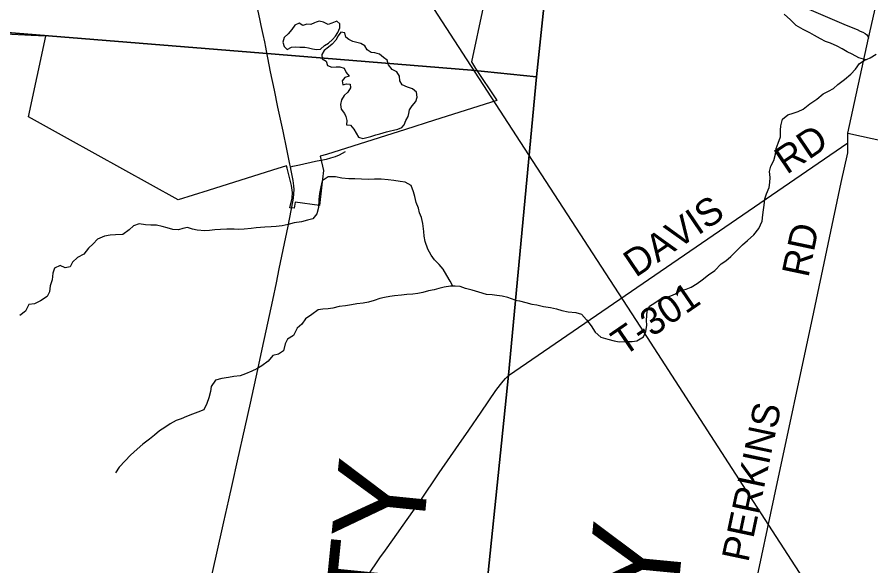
# Model space of a CAD drawing. Extents: x 0 to 34, y 0 to 22.
# Drawn here: x 2.553 to 3.441, y 17.618 to 18.188 of the extents above; entities that cross this region are included whole.
import ezdxf

# ---------------------------------------------------------------- set-up
doc = ezdxf.new("R2010")
doc.units = 0
for name, color, linetype in [('GM_X_City_Street', 7, 'Continuous'), ('GM_X_Corporation', 7, 'Continuous'), ('GM_X_County_Road', 7, 'Continuous'), ('GM_X_County_Road_Text', 7, 'Continuous'), ('GM_X_County_Text', 7, 'Continuous'), ('GM_X_Minor_Lake', 7, 'Continuous'), ('GM_X_Minor_River', 7, 'Continuous'), ('GM_X_Rail_Line', 7, 'Continuous'), ('GM_X_State_Route', 7, 'Continuous'), ('GM_X_Township_Road', 7, 'Continuous'), ('GM_X_Township_Road_Text', 7, 'Continuous')]:
    doc.layers.add(name, color=color, linetype=linetype)

msp = doc.modelspace()

# ---------------------------------------------------------------- linework, layer by layer
at = {"layer": 'GM_X_City_Street'}
msp.add_lwpolyline([(2.83712, 18.03299), (2.83974, 18.03359), (2.8464, 18.03512), (2.86306, 18.03871), (2.86884, 18.03985)], dxfattribs=at)
at = {"layer": 'GM_X_Corporation'}
for points in [[(2.84444, 15.57923), (2.89388, 16.10066), (2.90694, 16.23807), (2.9254, 16.40612), (2.98802, 17.06029), (3.03309, 17.51715), (3.06374, 17.81635), (3.09312, 18.12631), (3.11125, 18.30141), (3.1559, 18.76858), (3.1859, 19.03952), (3.22871, 19.50287), (3.24175, 19.64034), (3.25924, 19.82357), (3.29526, 20.15731), (3.35748, 20.79083), (3.36874, 20.9), (2.1, 20.9), (2.1, 14.1)], [(8.9, 20.9), (3.36874, 20.9), (3.35748, 20.79083), (3.29526, 20.15731), (3.25924, 19.82357), (3.24175, 19.64034), (3.22871, 19.50287), (3.1859, 19.03952), (3.1559, 18.76858), (3.11125, 18.30141), (3.09312, 18.12631), (3.06374, 17.81635), (3.03309, 17.51715), (2.98802, 17.06029), (2.9254, 16.40612), (2.90694, 16.23807), (2.89388, 16.10066), (2.84444, 15.57923)], [(3.04974, 18.25609), (3.02538, 18.14215), (3.02956, 18.13524), (3.05139, 18.10248), (3.05173, 18.10194), (3.045, 18.09979), (2.98684, 18.08138), (2.95684, 18.07185), (2.87474, 18.04577), (2.86789, 18.04388), (2.87152, 18.0291), (2.86949, 18.01127), (2.86741, 17.99289), (2.84219, 17.9963), (2.84086, 17.99001), (2.83662, 17.99044), (2.83876, 18.00033), (2.83937, 18.00608), (2.83836, 18.01365), (2.83363, 18.03163), (2.83316, 18.03387), (2.81855, 18.02934), (2.75163, 18.00838), (2.72049, 17.99859), (2.60516, 18.06224), (2.56474, 18.08487), (2.58269, 18.16855), (2.56751, 18.16937), (2.52646, 18.17161)]]:
    msp.add_lwpolyline(points, dxfattribs=at)
for points in [[(3.36874, 20.9), (2.1, 20.9), (2.1, 18.2085), (2.13113, 18.20548), (2.40932, 18.18308), (2.8083, 18.15094), (3.02521, 18.13347), (3.09312, 18.12631), (3.11125, 18.30141), (3.1559, 18.76858), (3.1859, 19.03952), (3.22871, 19.50287), (3.24175, 19.64034), (3.25924, 19.82357), (3.29526, 20.15731), (3.35748, 20.79083)], [(2.1, 18.2085), (2.1, 15.03648), (2.12001, 15.03535), (2.12058, 15.03531), (2.13937, 15.03437), (2.14359, 15.03416), (2.14799, 15.03391), (2.79096, 14.99744), (2.84444, 15.57923), (2.89388, 16.10066), (2.90694, 16.23807), (2.9254, 16.40612), (2.98802, 17.06029), (3.03309, 17.51715), (3.06374, 17.81635), (3.09312, 18.12631), (3.02521, 18.13347), (2.8083, 18.15094), (2.40932, 18.18308), (2.13113, 18.20548)]]:
    msp.add_lwpolyline(points, close=True, dxfattribs=at)
at = {"layer": 'GM_X_County_Road'}
for p, q in [((3.41665, 18.06785), (3.43803, 18.16659)), ((2.83789, 18.02907), (2.83712, 18.03299))]:
    msp.add_line(p, q, dxfattribs=at)
for points in [[(2.83712, 18.03299), (2.83659, 18.03579), (2.83332, 18.05133), (2.82951, 18.07001), (2.82409, 18.09494), (2.82045, 18.11254), (2.81648, 18.13174), (2.81212, 18.15353), (2.81139, 18.15715), (2.81032, 18.16266), (2.80876, 18.17031), (2.80679, 18.17988), (2.80528, 18.18655), (2.80151, 18.20425), (2.8003, 18.20934)], [(3.41665, 18.06785), (3.58268, 18.03151), (3.62758, 18.02144), (3.63378, 18.02025), (3.63906, 18.01962), (3.64418, 18.01971), (3.64984, 18.02022), (3.65444, 18.02132), (3.65987, 18.02327), (3.66385, 18.02516), (3.66808, 18.02773), (3.73965, 18.07427), (3.74638, 18.07773), (3.7538, 18.08075), (3.76172, 18.08238), (3.76789, 18.08289), (3.77424, 18.08276), (3.78103, 18.08182), (3.81449, 18.07414), (3.86744, 18.06192)], [(3.29029, 17.45495), (3.30635, 17.52976), (3.32046, 17.59663), (3.3402, 17.68924), (3.38122, 17.88198), (3.40978, 18.01666), (3.41659, 18.04746), (3.41683, 18.05768), (3.41665, 18.06785)], [(2.83962, 17.99651), (2.84028, 18.00044), (2.84077, 18.00479), (2.84095, 18.00947), (2.84071, 18.01322), (2.84033, 18.016), (2.83992, 18.01877), (2.83789, 18.02907)], [(2.75258, 17.59636), (2.75994, 17.62834), (2.76785, 17.66395), (2.77296, 17.68701), (2.77675, 17.70399), (2.78214, 17.72762), (2.78996, 17.76281), (2.79554, 17.78735), (2.80322, 17.82225), (2.80777, 17.84352), (2.8118, 17.86268), (2.81878, 17.89456), (2.82249, 17.9125), (2.82555, 17.9271), (2.82966, 17.94655), (2.83463, 17.97123), (2.83962, 17.99651)]]:
    msp.add_lwpolyline(points, dxfattribs=at)
at = {"layer": 'GM_X_Minor_Lake'}
for points in [[(2.86391, 18.18311), (2.86229, 18.18239), (2.85829, 18.18075), (2.85432, 18.18099), (2.85014, 18.17972), (2.8462, 18.18225), (2.84182, 18.18022), (2.83872, 18.17552), (2.83488, 18.17102), (2.83047, 18.16729), (2.82927, 18.16237), (2.83072, 18.1578), (2.8337, 18.15472), (2.83809, 18.15712), (2.84264, 18.15763), (2.84699, 18.15737)], [(2.84699, 18.15737), (2.85191, 18.15711), (2.85588, 18.15668), (2.86022, 18.15567), (2.86437, 18.15485), (2.86854, 18.15517), (2.87257, 18.1589), (2.87677, 18.1615), (2.88099, 18.16505), (2.88406, 18.16861), (2.88639, 18.17256), (2.88854, 18.17727), (2.8884, 18.18145), (2.88522, 18.18415), (2.88027, 18.18214), (2.87628, 18.18068), (2.87158, 18.18321), (2.86686, 18.18442), (2.86391, 18.18311)], [(2.9369, 18.0693), (2.94101, 18.07024), (2.94443, 18.07095), (2.9488, 18.07221), (2.95299, 18.07367), (2.95549, 18.07667), (2.95706, 18.08101), (2.95958, 18.08515), (2.96019, 18.08818), (2.96082, 18.09216), (2.96371, 18.09629), (2.96756, 18.10079), (2.96895, 18.10532), (2.96807, 18.11046), (2.96396, 18.11412), (2.95868, 18.11553), (2.95341, 18.11807), (2.951, 18.12209), (2.9505, 18.12703), (2.94773, 18.13144), (2.94284, 18.13417), (2.93893, 18.13897), (2.93767, 18.14373), (2.93374, 18.14644), (2.92962, 18.15011), (2.92491, 18.15151), (2.92112, 18.15156), (2.917, 18.15447), (2.9144, 18.15849), (2.91046, 18.16101), (2.90216, 18.16322), (2.89784, 18.16518), (2.89484, 18.16769), (2.89358, 18.17208), (2.88942, 18.17271), (2.88691, 18.16895), (2.88438, 18.16443), (2.88054, 18.1605), (2.87671, 18.15714), (2.87212, 18.15379), (2.86979, 18.14946), (2.87011, 18.14527), (2.87424, 18.14256), (2.87569, 18.13836)], [(2.87569, 18.13836), (2.88021, 18.13659), (2.88457, 18.13691), (2.88855, 18.13685), (2.89288, 18.13527), (2.89509, 18.13106), (2.89807, 18.12703), (2.8935, 18.12577), (2.89081, 18.1222), (2.8915, 18.11802), (2.89531, 18.1191), (2.89909, 18.11867), (2.89941, 18.11487), (2.89689, 18.11035), (2.89306, 18.10718), (2.89016, 18.10248), (2.88914, 18.09775), (2.88983, 18.09299), (2.89337, 18.08819), (2.89465, 18.08533), (2.89573, 18.08095), (2.89529, 18.0764), (2.89964, 18.07615), (2.90318, 18.07211), (2.90539, 18.0679), (2.9078, 18.06388), (2.91232, 18.06249), (2.91669, 18.06338), (2.92087, 18.06445), (2.926, 18.06628), (2.93018, 18.06736), (2.9369, 18.0693)]]:
    msp.add_lwpolyline(points, dxfattribs=at)
at = {"layer": 'GM_X_Minor_River'}
for points in [[(3.43558, 18.14424), (3.42831, 18.1461), (3.42136, 18.1498), (3.41611, 18.15252), (3.41066, 18.15563), (3.40559, 18.15816), (3.39864, 18.16148), (3.39356, 18.16325), (3.3883, 18.16597), (3.38192, 18.16947), (3.37704, 18.17219), (3.37028, 18.17569), (3.36315, 18.17977), (3.35698, 18.18554), (3.35063, 18.19169)], [(3.07071, 17.89445), (3.07545, 17.89379), (3.08185, 17.892), (3.08807, 17.8904), (3.09335, 17.88938), (3.10013, 17.88796), (3.10749, 17.88673), (3.11371, 17.88532), (3.11917, 17.88373), (3.12596, 17.88231), (3.1337, 17.88145), (3.13973, 17.87986), (3.14495, 17.8741), (3.14978, 17.86759), (3.15385, 17.86108), (3.16003, 17.85588), (3.16699, 17.85389), (3.17378, 17.85229), (3.17887, 17.85127), (3.18586, 17.85137), (3.19248, 17.85147), (3.1974, 17.85217), (3.20407, 17.85625), (3.20679, 17.8619), (3.20763, 17.86853), (3.2075, 17.87327), (3.20775, 17.87839), (3.20819, 17.88312), (3.21052, 17.88821), (3.21605, 17.89174), (3.22139, 17.89528), (3.22784, 17.89709), (3.23277, 17.89873), (3.23753, 17.90113), (3.24229, 17.90448), (3.24855, 17.90573), (3.25387, 17.90793), (3.25996, 17.91165), (3.26511, 17.91537), (3.27199, 17.92078), (3.27847, 17.92525), (3.28498, 17.93218), (3.28994, 17.93534), (3.29491, 17.93982), (3.30141, 17.94599), (3.30716, 17.9518), (3.31232, 17.95628), (3.31882, 17.96226), (3.3242, 17.96902), (3.3275, 17.97656), (3.32816, 17.98319), (3.32897, 17.98811), (3.32961, 17.99322), (3.33044, 17.99966), (3.33221, 18.00495), (3.33475, 18.01155), (3.33557, 18.01647), (3.33583, 18.02197), (3.33534, 18.02823), (3.33654, 18.03353), (3.33983, 18.03955), (3.34161, 18.04598), (3.34225, 18.05185), (3.34422, 18.05751), (3.34656, 18.06393), (3.34684, 18.07094), (3.3469, 18.07568), (3.34887, 18.08229), (3.35442, 18.08696), (3.35992, 18.08878), (3.36523, 18.09023), (3.37018, 18.09282), (3.37724, 18.09842), (3.38449, 18.10325), (3.39117, 18.10866), (3.39669, 18.11144), (3.40164, 18.11421), (3.40641, 18.11832), (3.41329, 18.12373), (3.41997, 18.12933), (3.42457, 18.13439), (3.4288, 18.14022), (3.43357, 18.14338), (3.44003, 18.14614), (3.44613, 18.14985)], [(3.00585, 17.90893), (3.00304, 17.9141), (2.99971, 17.92003), (2.99583, 17.92673), (2.99192, 17.93153), (2.98687, 17.93635), (2.98334, 17.94114), (2.97983, 17.94726), (2.9771, 17.95546), (2.97623, 17.96098), (2.97592, 17.96573), (2.9749, 17.97391), (2.97328, 17.98038), (2.97145, 17.98515), (2.9702, 17.99011), (2.96801, 17.99602), (2.96658, 18.00211), (2.96494, 18.00688), (2.96257, 18.01337), (2.95656, 18.01706), (2.95108, 18.01752), (2.94447, 18.01857), (2.93861, 18.01941), (2.93142, 18.02008), (2.92442, 18.01999), (2.91817, 18.01989), (2.91098, 18.02), (2.90417, 18.02048), (2.89773, 18.02057), (2.89055, 18.02105), (2.88413, 18.02247), (2.87637, 18.02259), (2.87007, 18.0185), (2.86865, 18.01207), (2.86742, 18.00525), (2.86677, 17.999), (2.86646, 17.99065), (2.86448, 17.98404), (2.86043, 17.97897), (2.85473, 17.97735), (2.84846, 17.97573), (2.84106, 17.9747), (2.8346, 17.97289), (2.82834, 17.97147), (2.82227, 17.97079), (2.81715, 17.97049), (2.81052, 17.9702), (2.80162, 17.96957), (2.79631, 17.96889), (2.78892, 17.96824), (2.78361, 17.96793), (2.7785, 17.9682), (2.77093, 17.96831), (2.76449, 17.96783), (2.75843, 17.96735), (2.75311, 17.96666), (2.74819, 17.96635), (2.74006, 17.96723), (2.73515, 17.96825), (2.73006, 17.96984), (2.72532, 17.96896), (2.72056, 17.96732), (2.71489, 17.96797), (2.70904, 17.96938), (2.70358, 17.97098), (2.69791, 17.9722), (2.69186, 17.97247), (2.68637, 17.97274), (2.67976, 17.97379), (2.67406, 17.97178), (2.66927, 17.96748), (2.66276, 17.96245), (2.65537, 17.96218), (2.64969, 17.96207), (2.64362, 17.96083), (2.63657, 17.9577), (2.63215, 17.95283), (2.62698, 17.94854), (2.62235, 17.94215), (2.61567, 17.93864), (2.6105, 17.93397), (2.60816, 17.92907), (2.60284, 17.92782), (2.59758, 17.93055), (2.59167, 17.9276), (2.59008, 17.92249), (2.58923, 17.91548), (2.58744, 17.90944), (2.58641, 17.90319), (2.58426, 17.89828), (2.57738, 17.89364), (2.57109, 17.89069), (2.56522, 17.89001), (2.56152, 17.88285), (2.55578, 17.87838)], [(3.07071, 17.89445), (3.06319, 17.89709), (3.05734, 17.89851), (3.05186, 17.89935), (3.04695, 17.8998), (3.04109, 17.90045), (3.03317, 17.90284), (3.026, 17.90465), (3.01921, 17.90646), (3.01375, 17.90844), (3.00827, 17.90909), (3.00353, 17.90878), (2.99708, 17.90792), (2.99139, 17.90667), (2.98644, 17.90523), (2.98075, 17.90398), (2.97467, 17.90236), (2.96954, 17.9013), (2.96442, 17.9008), (2.95798, 17.90014), (2.95248, 17.89964), (2.94546, 17.8988), (2.94053, 17.89811), (2.93503, 17.89705), (2.9299, 17.89599), (2.9242, 17.89417), (2.9183, 17.89236), (2.9128, 17.89111), (2.90616, 17.89045), (2.90066, 17.88939), (2.8944, 17.88853), (2.88795, 17.88767), (2.8813, 17.88625), (2.87618, 17.88556), (2.87069, 17.88507), (2.86594, 17.88438), (2.85925, 17.87955), (2.85294, 17.87508), (2.84908, 17.86963), (2.8441, 17.86515), (2.84021, 17.8578), (2.83391, 17.85391), (2.83176, 17.84901), (2.82996, 17.84182), (2.8248, 17.83829), (2.81872, 17.83686), (2.81409, 17.83085), (2.8074, 17.82601), (2.80206, 17.82305), (2.79691, 17.82047), (2.79025, 17.81772), (2.78492, 17.8159), (2.77828, 17.81505), (2.77259, 17.81399), (2.76576, 17.81295), (2.75911, 17.81115), (2.75466, 17.80457), (2.75403, 17.79945), (2.75223, 17.79303), (2.75026, 17.78717), (2.74695, 17.78058), (2.74067, 17.7782), (2.73534, 17.776), (2.72887, 17.77343), (2.72335, 17.77124), (2.7184, 17.76922), (2.71211, 17.76589), (2.70637, 17.76218), (2.70103, 17.75865), (2.69566, 17.75417), (2.69068, 17.75007), (2.6838, 17.74466), (2.67786, 17.73943), (2.67095, 17.73327), (2.6652, 17.72747), (2.65905, 17.72091), (2.65537, 17.71489)]]:
    msp.add_lwpolyline(points, dxfattribs=at)
at = {"layer": 'GM_X_Rail_Line'}
for points in [[(3.08515, 18.04522), (2.77207, 18.52738), (2.75221, 18.55795), (2.73827, 18.57932), (2.72577, 18.59883), (2.72061, 18.60707), (2.71546, 18.6158), (2.71086, 18.6239), (2.70625, 18.63215), (2.70069, 18.64273), (2.69609, 18.65187), (2.69245, 18.65977)], [(4.29501, 16.20448), (4.28004, 16.21976), (4.26974, 16.23107), (4.26011, 16.24196), (4.25334, 16.25006), (4.24546, 16.26011), (4.23771, 16.27037), (4.22996, 16.28111), (4.21886, 16.29751), (4.14915, 16.40485), (4.01655, 16.60829), (4.0102, 16.6191), (3.96919, 16.68265), (3.70466, 17.09019), (3.65524, 17.16647), (3.5976, 17.25517), (3.54023, 17.34366), (3.44378, 17.49231), (3.4061, 17.55045), (3.31865, 17.68521), (3.20063, 17.86743), (3.08515, 18.04522)]]:
    msp.add_lwpolyline(points, dxfattribs=at)
at = {"layer": 'GM_X_State_Route'}
msp.add_lwpolyline([(3.11136, 18.30114), (3.12598, 18.29786), (3.1406, 18.29348), (3.15776, 18.28785), (3.1711, 18.28328), (3.18591, 18.27779), (3.20145, 18.27176), (3.4149, 18.18009), (3.42626, 18.17549), (3.42964, 18.17384), (3.43238, 18.17266), (3.43489, 18.17133), (3.43639, 18.17019), (3.43735, 18.16882), (3.43803, 18.16659), (3.52281, 18.53809)], dxfattribs=at)
at = {"layer": 'GM_X_Township_Road'}
msp.add_line((3.06386, 17.81608), (3.41683, 18.05768), dxfattribs=at)
for points in [[(2.86884, 18.03985), (2.87473, 18.04105), (2.87895, 18.04211), (2.88397, 18.04382), (2.88802, 18.04542), (2.89138, 18.04707), (2.89434, 18.04879)], [(2.9172, 17.60767), (2.93013, 17.62658), (2.9359, 17.63468), (2.94349, 17.64529), (2.95851, 17.66664), (2.97186, 17.68567), (2.99191, 17.71499), (3.01224, 17.74434), (3.02261, 17.75933), (3.03541, 17.77803), (3.05083, 17.80043), (3.05541, 17.80679), (3.05821, 17.81032), (3.06059, 17.81312), (3.06386, 17.81608)]]:
    msp.add_lwpolyline(points, dxfattribs=at)

# ---------------------------------------------------------------- texts
at = {"layer": 'GM_X_County_Road_Text'}
for s, rotation, p in [('RD', 78.11201, (3.37562, 17.91709)), ('PERKINS', 78.04364, (3.31311, 17.62127))]:
    msp.add_text(s, height=0.028409, rotation=rotation, dxfattribs=at).set_placement(p)
at = {"layer": 'GM_X_County_Text'}
for s, rotation, p in [('LOGAN COUNTY', 84.2687, (2.8811, 16.71541)), ('UNION COUNTY', 84.52371, (3.15342, 16.68505))]:
    msp.add_text(s, height=0.094697, rotation=rotation, dxfattribs=at).set_placement(p)
at = {"layer": 'GM_X_Township_Road_Text'}
for s, rotation, p in [('RD', 34.10209, (3.3532, 18.02445)), ('DAVIS', 34.12695, (3.19611, 17.91737)), ('T-301', 34.39307, (3.18357, 17.83535))]:
    msp.add_text(s, height=0.028409, rotation=rotation, dxfattribs=at).set_placement(p)

doc.saveas('drawing.dxf')
